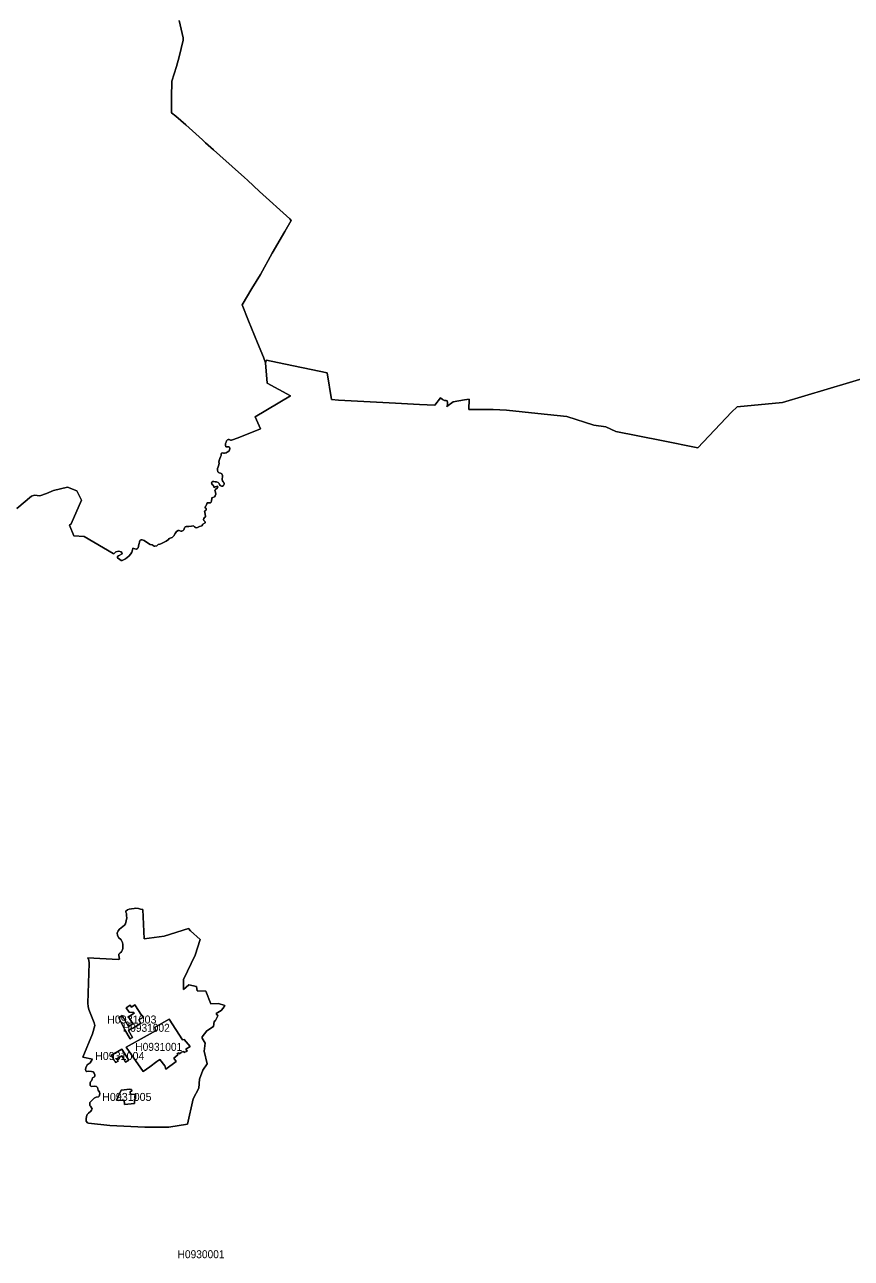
# Model space of a CAD drawing. Extents: x 369010 to 739155, y 6377141 to 6616555.
# Drawn here: x 558632 to 568964, y 6499244 to 6514658 of the extents above; entities that cross this region are included whole.
import ezdxf
from ezdxf.enums import TextEntityAlignment as Align

# ---------------------------------------------------------------- set-up
doc = ezdxf.new("R2010")
doc.units = 0
doc.header["$LTSCALE"] = 40
doc.layers.add('1', color=7, linetype='Continuous', lineweight=13)
doc.layers.add('2', color=7, linetype='Continuous')

msp = doc.modelspace()

# ---------------------------------------------------------------- linework, layer by layer
at = {"layer": '1'}
for points in [[(561301.52, 6509496.52), (561581.22, 6509608.57), (561514.36, 6509759.34), (561953.28, 6510019.51), (561661.99, 6510179.89), (561640.97, 6510431.29), (561616.48, 6510502.29), (561543.49, 6510681.36), (561431.11, 6510958.91), (561349.19, 6511157.19), (561473.32, 6511363.41), (561578.24, 6511535.36), (561724.72, 6511802.16), (561882.11, 6512076.23), (561962.71, 6512213.27), (561945, 6512234.12), (561568.98, 6512574.4), (561418.7, 6512715.9), (561379.47, 6512747.52), (561069.65, 6513022.09), (561069.65, 6513022.25), (560993.02, 6513095.74), (560891.24, 6513183.78), (560856.48, 6513218.87), (560645.8, 6513405.56), (560520.84, 6513513.63), (560465.23, 6513557.33), (560469.2, 6513747.99), (560470.53, 6513953.21), (560528.62, 6514135.27), (560562.38, 6514256.42), (560611.37, 6514465.61), (560614.68, 6514495.4), (560562.05, 6514709.23)], [(560562.05, 6514709.23), (560614.68, 6514495.4), (560611.37, 6514465.61), (560562.38, 6514256.42), (560528.62, 6514135.27), (560470.53, 6513953.21), (560469.2, 6513747.99), (560465.23, 6513557.33), (560520.84, 6513513.63), (560645.8, 6513405.56), (560856.48, 6513218.87), (560891.24, 6513183.78), (560993.02, 6513095.74), (561069.65, 6513022.25), (561069.65, 6513022.09), (561379.47, 6512747.52), (561418.7, 6512715.9), (561568.98, 6512574.4), (561945, 6512234.12), (561962.71, 6512213.27), (561882.11, 6512076.23), (561724.72, 6511802.16), (561578.24, 6511535.36), (561473.32, 6511363.41), (561349.19, 6511157.19), (561431.11, 6510958.91), (561543.49, 6510681.36), (561616.48, 6510502.29), (561640.97, 6510431.29), (561654.54, 6510467.86), (561792.74, 6510439.4), (562412.05, 6510308.65), (562467, 6509973.5), (562555.71, 6509964.9), (563268.87, 6509928.16), (563565.12, 6509914.09), (563756.77, 6509902.67), (563828.6, 6509994.03), (563854.42, 6509973.5), (563880.41, 6509964.57), (563898.28, 6509963.57), (563911.35, 6509957.61), (563918.31, 6509937.59), (563918.31, 6509909.62), (563910.36, 6509885.62), (563989.14, 6509944.54), (564127.83, 6509969.53), (564188.57, 6509980.12), (564183.61, 6509852.19), (564487.31, 6509851.2), (564655.46, 6509841.1), (565046.38, 6509800.55), (565408.01, 6509764.64), (565747.62, 6509654.41), (565897.24, 6509635.05), (566020.21, 6509575.96), (566590.37, 6509462.26), (567044.51, 6509370.24), (567467.87, 6509816.77), (567538.21, 6509884.13), (568102.08, 6509936.76), (568941.02, 6510188.33), (569261.77, 6510283.82)], [(561640.97, 6510431.29), (561661.99, 6510179.89), (561953.28, 6510019.51), (561514.36, 6509759.34), (561581.22, 6509608.57), (561301.52, 6509496.52), (561218.11, 6509465.07), (561203.71, 6509467.06), (561187.16, 6509475.34), (561176.24, 6509477.32), (561165.31, 6509471.2), (561155.88, 6509457.79), (561148.76, 6509442.57), (561142.64, 6509427.01), (561140.32, 6509413.11), (561140.32, 6509399.37), (561147.77, 6509385.47), (561156.54, 6509382.16), (561168.79, 6509382.32), (561182.52, 6509383.32), (561190.47, 6509378.85), (561195.43, 6509362.13), (561192.45, 6509343.93), (561187.49, 6509333.17), (561173.26, 6509322.24), (561162, 6509315.13), (561150.09, 6509308.18), (561130.56, 6509306.36), (561115.33, 6509306.36), (561102.42, 6509308.18), (561094.15, 6509305.36), (561089.68, 6509292.95), (561087.19, 6509275.74), (561080.41, 6509259.68), (561069.98, 6509237.67), (561062.2, 6509212.52), (561059.22, 6509192.99), (561061.21, 6509178.26), (561057.24, 6509157.57), (561049.79, 6509133.07), (561042.01, 6509112.39), (561042.51, 6509095.17), (561048.3, 6509069.52), (561054.26, 6509061.08), (561065.02, 6509057.27), (561080.74, 6509054.29), (561096.46, 6509044.86), (561101.43, 6509036.58), (561104.9, 6509024.67), (561102.92, 6509002.49), (561099.44, 6508990.24), (561099.94, 6508970.55), (561104.41, 6508958.3), (561114.67, 6508947.38), (561122.12, 6508938.61), (561126.58, 6508927.19), (561126.09, 6508916.93), (561123.11, 6508908.48), (561117.65, 6508901.37), (561103.41, 6508892.27), (561090.67, 6508893.76), (561076.77, 6508901.2), (561068.49, 6508911.46), (561063.03, 6508925.37), (561049.29, 6508938.61), (561027.61, 6508946.88), (561014.87, 6508947.87), (560994.68, 6508951.35), (560981.93, 6508949.86), (560969.69, 6508943.57), (560966.71, 6508935.13), (560969.69, 6508920.9), (560981.44, 6508907.49), (560990.87, 6508898.72), (560995.67, 6508878.53), (561001.13, 6508877.54), (561014.87, 6508882.5), (561028.61, 6508889.29), (561039.53, 6508890.78), (561046.31, 6508881.51), (561041.52, 6508869.76), (561017.85, 6508850.39), (561009.08, 6508843.61), (561007.59, 6508839.47), (561011.89, 6508834.67), (561017.85, 6508812.99), (561019.83, 6508792.96), (561012.39, 6508770.29), (561004.61, 6508760.19), (560982.93, 6508750.76), (560973.16, 6508745.46), (560970.18, 6508738.51), (560967.7, 6508709.88), (560963.23, 6508694.16), (560955.45, 6508685.88), (560944.53, 6508683.9), (560925.83, 6508684.39), (560914.57, 6508681.91), (560909.11, 6508672.48), (560901.83, 6508650.46)], [(569261.77, 6510283.82), (568941.02, 6510188.33), (568102.08, 6509936.76), (567538.21, 6509884.13), (567467.87, 6509816.77), (567044.51, 6509370.24), (566590.37, 6509462.26), (566020.21, 6509575.96), (565897.24, 6509635.05), (565747.62, 6509654.41), (565408.01, 6509764.64), (565046.38, 6509800.55), (564655.46, 6509841.1), (564487.31, 6509851.2), (564183.61, 6509852.19), (564188.57, 6509980.12), (564127.83, 6509969.53), (563989.14, 6509944.54), (563910.36, 6509885.62), (563918.31, 6509909.62), (563918.31, 6509937.59), (563911.35, 6509957.61), (563898.28, 6509963.57), (563880.41, 6509964.57), (563854.42, 6509973.5), (563828.6, 6509994.03), (563756.77, 6509902.67), (563565.12, 6509914.09), (563268.87, 6509928.16), (562555.71, 6509964.9), (562467, 6509973.5), (562412.05, 6510308.65), (561792.74, 6510439.4), (561654.54, 6510467.86), (561640.97, 6510431.29)], [(560899.84, 6508611.57), (560890.08, 6508622.83), (560887.1, 6508631.27), (560889.09, 6508636.07), (560896.86, 6508642.52), (560901.83, 6508650.46), (560909.11, 6508672.48), (560914.57, 6508681.91), (560925.83, 6508684.39), (560944.53, 6508683.9), (560955.45, 6508685.88), (560963.23, 6508694.16), (560967.7, 6508709.88), (560970.18, 6508738.51), (560973.16, 6508745.46), (560982.93, 6508750.76), (561004.61, 6508760.19), (561012.39, 6508770.29), (561019.83, 6508792.96), (561017.85, 6508812.99), (561011.89, 6508834.67), (561007.59, 6508839.47), (561009.08, 6508843.61), (561017.85, 6508850.39), (561041.52, 6508869.76), (561046.31, 6508881.51), (561039.53, 6508890.78), (561028.61, 6508889.29), (561014.87, 6508882.5), (561001.13, 6508877.54), (560995.67, 6508878.53), (560990.87, 6508898.72), (560981.44, 6508907.49), (560969.69, 6508920.9), (560966.71, 6508935.13), (560969.69, 6508943.57), (560981.93, 6508949.86), (560994.68, 6508951.35), (561014.87, 6508947.87), (561027.61, 6508946.88), (561049.29, 6508938.61), (561063.03, 6508925.37), (561068.49, 6508911.46), (561076.77, 6508901.2), (561090.67, 6508893.76), (561103.41, 6508892.27), (561117.65, 6508901.37), (561123.11, 6508908.48), (561126.09, 6508916.93), (561126.58, 6508927.19), (561122.12, 6508938.61), (561114.67, 6508947.38), (561104.41, 6508958.3), (561099.94, 6508970.55), (561099.44, 6508990.24), (561102.92, 6509002.49), (561104.9, 6509024.67), (561101.43, 6509036.58), (561096.46, 6509044.86), (561080.74, 6509054.29), (561065.02, 6509057.27), (561054.26, 6509061.08), (561048.3, 6509069.52), (561042.51, 6509095.17), (561042.01, 6509112.39), (561049.79, 6509133.07), (561057.24, 6509157.57), (561061.21, 6509178.26), (561059.22, 6509192.99), (561062.2, 6509212.52), (561069.98, 6509237.67), (561080.41, 6509259.68), (561087.19, 6509275.74), (561089.68, 6509292.95), (561094.15, 6509305.36), (561102.42, 6509308.18), (561115.33, 6509306.36), (561130.56, 6509306.36), (561150.09, 6509308.18), (561162, 6509315.13), (561173.26, 6509322.24), (561187.49, 6509333.17), (561192.45, 6509343.93), (561195.43, 6509362.13), (561190.47, 6509378.85), (561182.52, 6509383.32), (561168.79, 6509382.32), (561156.54, 6509382.16), (561147.77, 6509385.47), (561140.32, 6509399.37), (561140.32, 6509413.11), (561142.64, 6509427.01), (561148.76, 6509442.57), (561155.88, 6509457.79), (561165.31, 6509471.2), (561176.24, 6509477.32), (561187.16, 6509475.34), (561203.71, 6509467.06), (561218.11, 6509465.07), (561301.52, 6509496.52)], [(559341.95, 6508715.51), (559282.87, 6508835.17), (559168.84, 6508880.85), (558991.91, 6508838.15), (558903.37, 6508800.74), (558819.79, 6508770.62), (558754.91, 6508778.56), (558718.67, 6508767.64), (558534.79, 6508611.24)], [(558819.79, 6508770.62), (558903.37, 6508800.74), (558991.91, 6508838.15), (559168.84, 6508880.85), (559282.87, 6508835.17), (559341.95, 6508715.51), (559214.19, 6508421.24), (559191.51, 6508407.01), (559245.63, 6508273.61), (559376.38, 6508261.7), (559736.19, 6508052.17), (559744.96, 6508048.2), (559773.59, 6508073.68), (559808.84, 6508079.64), (559836.48, 6508073.68), (559848.23, 6508059.95), (559849.22, 6508045.22), (559804.04, 6508022.54), (559793.12, 6508012.78), (559790.3, 6507997.05), (559819.76, 6507977.36), (559839.46, 6507963.46), (559852.2, 6507964.45), (559890.6, 6507985.14), (559933.8, 6508018.57), (559960.28, 6508048.2), (559970.21, 6508066.4), (559979.97, 6508094.87), (559982.45, 6508113.9), (559985.93, 6508119.03), (560009.43, 6508111.09), (560029.13, 6508105.79), (560040.88, 6508111.42), (560050.31, 6508120.35), (560056.1, 6508137.57), (560060.57, 6508168.02), (560062.56, 6508171.99), (560065.54, 6508194.67), (560070.5, 6508207.41), (560075.8, 6508215.69), (560088.21, 6508221.15), (560102.45, 6508219.66), (560123.96, 6508211.88), (560168.81, 6508185.56), (560200.75, 6508164.88), (560226.24, 6508157.43), (560249.41, 6508143.69), (560259.67, 6508141.21), (560284.33, 6508148.66), (560301.05, 6508161.4), (560320.25, 6508166.36), (560333.49, 6508172.65), (560359.47, 6508183.08), (560400.35, 6508205.42), (560428.82, 6508226.11), (560439.58, 6508236.87), (560474.5, 6508251.77), (560498.17, 6508272.78), (560512.9, 6508300.92), (560531.1, 6508324.26), (560549.8, 6508336.67), (560563.04, 6508337.66), (560583.23, 6508328.23), (560598.46, 6508328.72), (560614.68, 6508336.83), (560621.13, 6508348.09), (560623.95, 6508360.5), (560630.4, 6508371.26), (560631.89, 6508377.22), (560638.35, 6508383.34), (560650.1, 6508386.98), (560665.82, 6508388.97), (560682.54, 6508389.96), (560718.45, 6508392.77), (560740.96, 6508395.42), (560754.37, 6508386.15), (560768.6, 6508375.73), (560784.82, 6508371.76), (560801.53, 6508378.71), (560817.75, 6508387.48), (560847.21, 6508397.91), (560856.48, 6508408.17), (560860.45, 6508418.59), (560886.11, 6508435.81), (560886.11, 6508446.56), (560880.15, 6508454.01), (560870.38, 6508462.95), (560867.4, 6508473.87), (560870.88, 6508489.76), (560880.15, 6508501.01), (560890.91, 6508508.96), (560893.89, 6508517.23), (560889.58, 6508537.92), (560883.13, 6508566.22), (560881.14, 6508578.97), (560885.61, 6508583.93), (560895.87, 6508588.9), (560900.34, 6508594.85), (560901.83, 6508603.63), (560899.84, 6508611.57)], [(558534.79, 6508611.24), (558718.67, 6508767.64), (558754.91, 6508778.56), (558819.79, 6508770.62)], [(560901.83, 6508650.46), (560896.86, 6508642.52), (560889.09, 6508636.07), (560887.1, 6508631.27), (560890.08, 6508622.83), (560899.84, 6508611.57), (560901.83, 6508603.63), (560900.34, 6508594.85), (560895.87, 6508588.9), (560885.61, 6508583.93), (560881.14, 6508578.97), (560883.13, 6508566.22), (560889.58, 6508537.92), (560893.89, 6508517.23), (560890.91, 6508508.96), (560880.15, 6508501.01), (560870.88, 6508489.76), (560867.4, 6508473.87), (560870.38, 6508462.95), (560880.15, 6508454.01), (560886.11, 6508446.56), (560886.11, 6508435.81), (560860.45, 6508418.59), (560856.48, 6508408.17), (560847.21, 6508397.91), (560817.75, 6508387.48), (560801.53, 6508378.71), (560784.82, 6508371.76), (560768.6, 6508375.73), (560754.37, 6508386.15), (560740.96, 6508395.42), (560718.45, 6508392.77), (560682.54, 6508389.96), (560665.82, 6508388.97), (560650.1, 6508386.98), (560638.35, 6508383.34), (560631.89, 6508377.22), (560630.4, 6508371.26), (560623.95, 6508360.5), (560621.13, 6508348.09), (560614.68, 6508336.83), (560598.46, 6508328.72), (560583.23, 6508328.23), (560563.04, 6508337.66), (560549.8, 6508336.67), (560531.1, 6508324.26), (560512.9, 6508300.92), (560498.17, 6508272.78), (560474.5, 6508251.77), (560439.58, 6508236.87), (560428.82, 6508226.11), (560400.35, 6508205.42), (560359.47, 6508183.08), (560333.49, 6508172.65), (560320.25, 6508166.36), (560301.05, 6508161.4), (560284.33, 6508148.66), (560259.67, 6508141.21), (560249.41, 6508143.69), (560226.24, 6508157.43), (560200.75, 6508164.88), (560168.81, 6508185.56), (560123.96, 6508211.88), (560102.45, 6508219.66), (560088.21, 6508221.15), (560075.8, 6508215.69), (560070.5, 6508207.41), (560065.54, 6508194.67), (560062.56, 6508171.99), (560060.57, 6508168.02), (560056.1, 6508137.57), (560050.31, 6508120.35), (560040.88, 6508111.42), (560029.13, 6508105.79), (560009.43, 6508111.09), (559985.93, 6508119.03), (559982.45, 6508113.9), (559979.97, 6508094.87), (559970.21, 6508066.4), (559960.28, 6508048.2), (559933.8, 6508018.57), (559890.6, 6507985.14), (559852.2, 6507964.45), (559839.46, 6507963.46), (559819.76, 6507977.36), (559790.3, 6507997.05), (559793.12, 6508012.78), (559804.04, 6508022.54), (559849.22, 6508045.22), (559848.23, 6508059.95), (559836.48, 6508073.68), (559808.84, 6508079.64), (559773.59, 6508073.68), (559744.96, 6508048.2), (559736.19, 6508052.17), (559376.38, 6508261.7), (559245.63, 6508273.61), (559191.51, 6508407.01), (559214.19, 6508421.24), (559341.95, 6508715.51)], [(559399.38, 6500959.82), (559399.38, 6500959.82), (559415.93, 6500935.16), (559431.16, 6500933.51), (559696.46, 6500905.87), (560134.06, 6500881.21), (560433.12, 6500885.02), (560669.13, 6500922.42), (560738.31, 6501235.22), (560808.65, 6501370.27), (560817.75, 6501481.16), (560860.12, 6501595.19), (560911.43, 6501676.29), (560877, 6501832.03), (560888.92, 6501934.64), (560850.03, 6501995.55), (560849.36, 6502011.6), (560907.13, 6502086.24), (560993.68, 6502140.53), (561001.3, 6502202.59), (561019.17, 6502214.51), (561044.66, 6502272.93), (561026.45, 6502304.38), (561089.68, 6502342.11), (561114.34, 6502370.25), (561132.87, 6502405.01), (561054.92, 6502426.19), (560960.25, 6502424.87), (560897.53, 6502582.92), (560788.46, 6502586.89), (560779.52, 6502640.85), (560684.36, 6502662.2), (560618.16, 6502602.12), (560617.82, 6502726.41), (560763.3, 6503032.93), (560823.55, 6503227.23), (560705.05, 6503337.62), (560678.4, 6503366.09), (560376.69, 6503267.94), (560123.8, 6503238.32), (560110.72, 6503603.25), (560077.95, 6503605.41), (560056.77, 6503617.32), (560019.36, 6503619.47), (560000.33, 6503613.52), (559968.88, 6503611.86), (559939.59, 6503606.73), (559916.75, 6503599.94), (559897.22, 6503582.57), (559897.22, 6503570.65), (559905.33, 6503551.45), (559906.49, 6503524.81), (559907.32, 6503498.82), (559892.59, 6503424.68), (559880.67, 6503408.46), (559816.62, 6503356.65), (559800.9, 6503334.64), (559788.98, 6503305.02), (559790.64, 6503280.69), (559804.21, 6503251.06), (559837.31, 6503221.77), (559856.01, 6503189), (559860.31, 6503166.16), (559858.66, 6503114.36), (559851.38, 6503088.87), (559840.78, 6503073.64), (559825.39, 6503062.22), (559809.34, 6503046.5), (559807.85, 6503026.64), (559815.79, 6502981.95), (559801.72, 6502979.47), (559421.89, 6503000.16), (559432.98, 6502968.38), (559438.44, 6502930.65), (559423.55, 6502430.66), (559424.87, 6502391.6), (559434.64, 6502351.22), (559502.49, 6502185.22), (559507.62, 6502152.12), (559478.83, 6502049.5), (559361.15, 6501759.21), (559478.83, 6501732.4), (559476.18, 6501726.94), (559449.86, 6501687.38), (559413.78, 6501659.91), (559395.58, 6501624.99), (559392.27, 6501604.3), (559396.9, 6501585.1), (559409.65, 6501578.81), (559431.66, 6501580.96), (559466.08, 6501579.64), (559487.6, 6501573.68), (559502.49, 6501555.8), (559508.95, 6501536.44), (559510.11, 6501526.51), (559502.99, 6501511.61), (559478.33, 6501498.04), (559474.85, 6501484.8), (559467.74, 6501460.31), (559455.49, 6501448.89)], [(559816.62, 6503356.65), (559880.67, 6503408.46), (559892.59, 6503424.68), (559907.32, 6503498.82), (559906.49, 6503524.81), (559905.33, 6503551.45), (559897.22, 6503570.65), (559897.22, 6503582.57), (559916.75, 6503599.94), (559939.59, 6503606.73), (559968.88, 6503611.86), (560000.33, 6503613.52), (560019.36, 6503619.47), (560056.77, 6503617.32), (560077.95, 6503605.41), (560110.72, 6503603.25), (560123.8, 6503238.32), (560376.69, 6503267.94), (560678.4, 6503366.09), (560705.05, 6503337.62), (560823.55, 6503227.23), (560763.3, 6503032.93), (560617.82, 6502726.41), (560618.16, 6502602.12), (560684.36, 6502662.2), (560779.52, 6502640.85), (560788.46, 6502586.89), (560897.53, 6502582.92), (560960.25, 6502424.87)], [(560960.25, 6502424.87), (561054.92, 6502426.19), (561132.87, 6502405.01), (561114.34, 6502370.25), (561089.68, 6502342.11), (561026.45, 6502304.38), (561044.66, 6502272.93), (561019.17, 6502214.51), (561001.3, 6502202.59), (560993.68, 6502140.53), (560907.13, 6502086.24), (560849.36, 6502011.6), (560850.03, 6501995.55), (560888.92, 6501934.64), (560877, 6501832.03), (560911.43, 6501676.29), (560860.12, 6501595.19), (560817.75, 6501481.16), (560808.65, 6501370.27), (560738.31, 6501235.22), (560669.13, 6500922.42), (560433.12, 6500885.02), (560134.06, 6500881.21), (559696.46, 6500905.87), (559431.16, 6500933.51), (559415.93, 6500935.16), (559399.38, 6500959.82), (559399.38, 6500959.82), (559398.72, 6500985.31), (559404.35, 6501014.77), (559414.94, 6501040.09), (559428.68, 6501059.29), (559458.8, 6501081.8), (559468.23, 6501096.2), (559474.19, 6501112.58), (559452.84, 6501145.02), (559446.06, 6501155.62), (559445.06, 6501169.52), (559448.54, 6501190.54), (559498.69, 6501244.66), (559525.5, 6501256.24), (559555.95, 6501263.36), (559564.06, 6501270.14), (559567.87, 6501281.07), (559570.02, 6501302.42), (559566.38, 6501319.96), (559552.64, 6501346.61), (559541.22, 6501377.56), (559528.97, 6501390.96), (559508.45, 6501396.26), (559472.37, 6501391.96), (559457.97, 6501394.11), (559451.68, 6501405.53), (559448.87, 6501423.24), (559449.7, 6501437.63), (559455.49, 6501448.89), (559467.74, 6501460.31), (559474.85, 6501484.8), (559478.33, 6501498.04), (559502.99, 6501511.61), (559510.11, 6501526.51), (559508.95, 6501536.44), (559502.49, 6501555.8), (559487.6, 6501573.68), (559466.08, 6501579.64), (559431.66, 6501580.96), (559409.65, 6501578.81), (559396.9, 6501585.1), (559392.27, 6501604.3), (559395.58, 6501624.99), (559413.78, 6501659.91), (559449.86, 6501687.38), (559476.18, 6501726.94), (559478.83, 6501732.4), (559361.15, 6501759.21), (559478.83, 6502049.5), (559507.62, 6502152.12), (559502.49, 6502185.22), (559434.64, 6502351.22), (559424.87, 6502391.6), (559423.55, 6502430.66), (559438.44, 6502930.65), (559432.98, 6502968.38), (559421.89, 6503000.16), (559801.72, 6502979.47), (559815.79, 6502981.95), (559807.85, 6503026.64), (559809.34, 6503046.5), (559825.39, 6503062.22), (559840.78, 6503073.64), (559851.38, 6503088.87), (559858.66, 6503114.36), (559860.31, 6503166.16), (559856.01, 6503189), (559837.31, 6503221.77), (559804.21, 6503251.06), (559790.64, 6503280.69), (559788.98, 6503305.02), (559800.9, 6503334.64), (559816.62, 6503356.65)], [(559455.49, 6501448.89), (559449.7, 6501437.63), (559448.87, 6501423.24), (559451.68, 6501405.53), (559457.97, 6501394.11), (559472.37, 6501391.96), (559508.45, 6501396.26), (559528.97, 6501390.96), (559541.22, 6501377.56), (559552.64, 6501346.61), (559566.38, 6501319.96), (559570.02, 6501302.42), (559567.87, 6501281.07), (559564.06, 6501270.14), (559555.95, 6501263.36), (559525.5, 6501256.24), (559498.69, 6501244.66), (559448.54, 6501190.54), (559445.06, 6501169.52), (559446.06, 6501155.62), (559452.84, 6501145.02), (559474.19, 6501112.58), (559468.23, 6501096.2), (559458.8, 6501081.8), (559428.68, 6501059.29), (559414.94, 6501040.09), (559404.35, 6501014.77), (559398.72, 6500985.31), (559399.38, 6500959.82)]]:
    msp.add_lwpolyline(points, dxfattribs=at)
for points in [[(559951.67, 6501987.11), (559885.8, 6502098.82), (559808.51, 6502249.76), (559850.22, 6502276.91), (559928.5, 6502142.35), (559985.6, 6502176.11), (559929.49, 6502263.33), (560000.66, 6502308.85), (559994.7, 6502314.81), (559936.44, 6502321.09), (559901.69, 6502372.73), (559950.18, 6502406.83), (559968.22, 6502382.17), (560009.93, 6502409.64), (560093.51, 6502281.87), (560097.98, 6502284.52), (560115.69, 6502257.21), (560058.92, 6502223.12), (560075.14, 6502193.66), (560079.11, 6502178.93), (560005.63, 6502131.92), (559978.98, 6502116.2), (559977.66, 6502118.35), (559929.16, 6502089.89), (559978.32, 6502003.66)], [(559951.67, 6501987.11), (559978.32, 6502003.66), (559929.16, 6502089.89), (559977.66, 6502118.35), (559978.98, 6502116.2), (560005.63, 6502131.92), (560079.11, 6502178.93), (560075.14, 6502193.66), (560058.92, 6502223.12), (560115.69, 6502257.21), (560097.98, 6502284.52), (560093.51, 6502281.87), (560009.93, 6502409.64), (559968.22, 6502382.17), (559950.18, 6502406.83), (559901.69, 6502372.73), (559936.44, 6502321.09), (559994.7, 6502314.81), (560000.66, 6502308.85), (559929.49, 6502263.33), (559985.6, 6502176.11), (559928.5, 6502142.35), (559850.22, 6502276.91), (559808.51, 6502249.76), (559885.8, 6502098.82)], [(559901.19, 6501881.19), (560276.89, 6502089.06), (560254.38, 6502126.79), (560439.58, 6502231.72), (560606.07, 6501973.21), (560624.45, 6501979.66), (560700.58, 6501890.62), (560646.95, 6501856.36), (560661.85, 6501833.35), (560625.11, 6501814.82), (560619.65, 6501830.04), (560588.37, 6501819.45), (560587.04, 6501813.99), (560565.86, 6501798.76), (560560.56, 6501810.51), (560539.04, 6501802.74), (560547.98, 6501785.52), (560522.49, 6501767.65), (560494.69, 6501746.8), (560526.63, 6501705.59), (560396.05, 6501609.76), (560382.81, 6501651.47), (560321.08, 6501729.42), (560283.84, 6501703.6), (560195.96, 6501637.73), (560114.36, 6501579.8)], [(559901.19, 6501881.19), (560114.36, 6501579.8), (560195.96, 6501637.73), (560283.84, 6501703.6), (560321.08, 6501729.42), (560382.81, 6501651.47), (560396.05, 6501609.76), (560526.63, 6501705.59), (560494.69, 6501746.8), (560522.49, 6501767.65), (560547.98, 6501785.52), (560539.04, 6501802.74), (560560.56, 6501810.51), (560565.86, 6501798.76), (560587.04, 6501813.99), (560588.37, 6501819.45), (560619.65, 6501830.04), (560625.11, 6501814.82), (560661.85, 6501833.35), (560646.95, 6501856.36), (560700.58, 6501890.62), (560624.45, 6501979.66), (560606.07, 6501973.21), (560439.58, 6502231.72), (560254.38, 6502126.79), (560276.89, 6502089.06)], [(559847.24, 6501857.68), (559715.5, 6501784.03), (559754.22, 6501709.89), (559763, 6501704.92), (559772.6, 6501690.52), (559800.4, 6501705.92), (559782.36, 6501738.19), (559848.07, 6501773.28), (559865.61, 6501742.49), (559892.92, 6501695.16), (559932.47, 6501721.8)], [(559847.24, 6501857.68), (559932.47, 6501721.8), (559892.92, 6501695.16), (559865.61, 6501742.49), (559848.07, 6501773.28), (559782.36, 6501738.19), (559800.4, 6501705.92), (559772.6, 6501690.52), (559763, 6501704.92), (559754.22, 6501709.89), (559715.5, 6501784.03)], [(559838.3, 6501343.96), (559779.22, 6501222.48), (559810.17, 6501215.36), (559877.19, 6501220.82), (559880.67, 6501167.7), (560005.79, 6501177.63), (560002.81, 6501234.23), (560018.53, 6501235.39), (560017.87, 6501294.64), (559952.83, 6501289.84), (559949.35, 6501329.73), (559970.37, 6501333.37), (559965.74, 6501353.06), (559946.54, 6501359.68)], [(559838.3, 6501343.96), (559946.54, 6501359.68), (559965.74, 6501353.06), (559970.37, 6501333.37), (559949.35, 6501329.73), (559952.83, 6501289.84), (560017.87, 6501294.64), (560018.53, 6501235.39), (560002.81, 6501234.23), (560005.79, 6501177.63), (559880.67, 6501167.7), (559877.19, 6501220.82), (559810.17, 6501215.36), (559779.22, 6501222.48)]]:
    msp.add_lwpolyline(points, close=True, dxfattribs=at)

# ---------------------------------------------------------------- texts
at = {"layer": '2'}
for s, p in [('H0931003', (559970.74, 6502178.05)), ('H0931004', (559820.11, 6501722.65)), ('H0931005', (559908.99, 6501210.96))]:
    msp.add_text(s, height=100, dxfattribs=at).set_placement(p, align=Align.CENTER)
at = {"layer": '2', "width": 0.95}
for s, p in [('H0931002', (560152.3, 6502074.39)), ('H0931001', (560308.14, 6501836.54)), ('H0930001', (560836.74, 6499245.68))]:
    msp.add_text(s, height=100, dxfattribs=at).set_placement(p, align=Align.CENTER)

doc.saveas('drawing.dxf')
